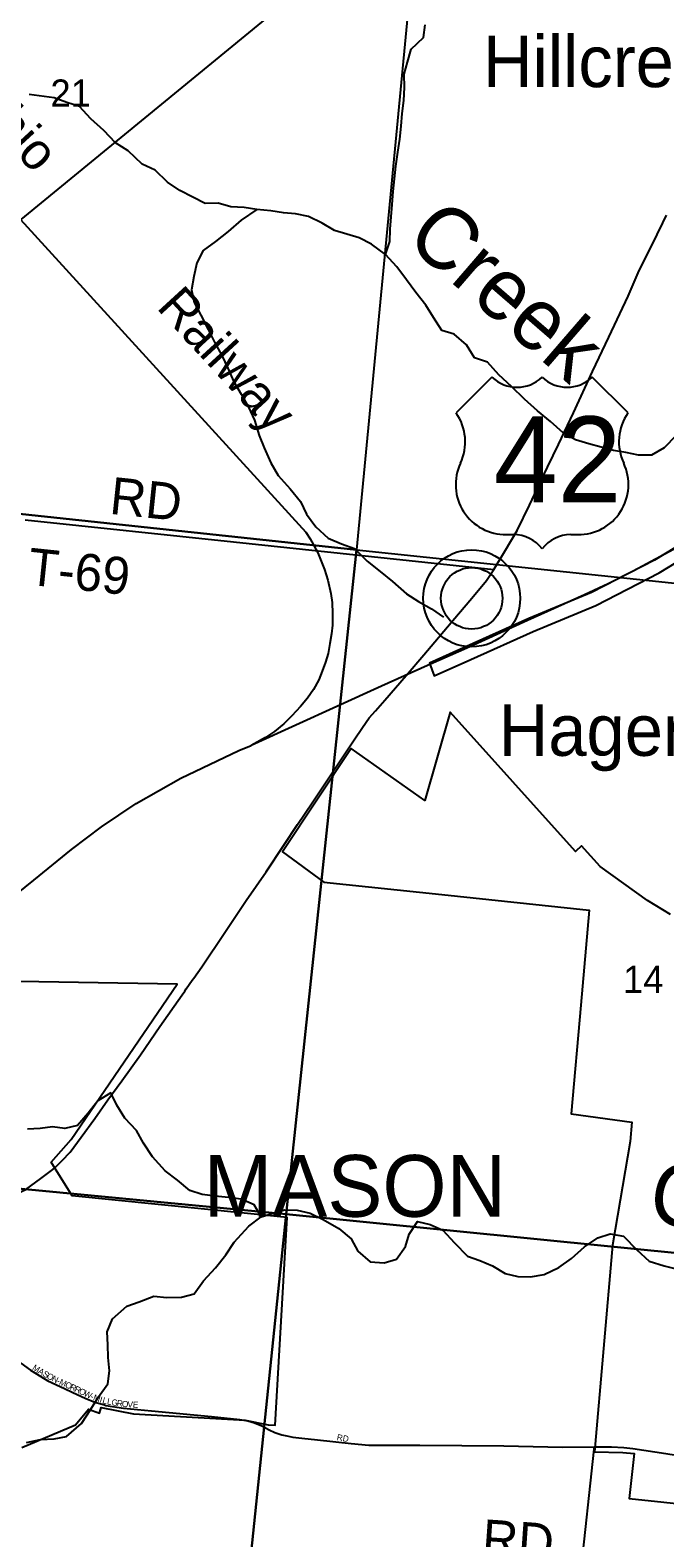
# Model space of a CAD drawing. Extents: x 0 to 34, y -4 to 22.
# Drawn here: x 3.221 to 3.906, y 17.807 to 19.435 of the extents above; entities that cross this region are included whole.
import ezdxf

# ---------------------------------------------------------------- set-up
doc = ezdxf.new("R2010")
doc.units = 0
for name, color, linetype in [('GM_X_City_Street', 7, 'Continuous'), ('GM_X_City_Street_Text', 7, 'Continuous'), ('GM_X_Corporation', 7, 'Continuous'), ('GM_X_Corporation_Text', 7, 'Continuous'), ('GM_X_Minor_River', 7, 'Continuous'), ('GM_X_Minor_River_Text', 7, 'Continuous'), ('GM_X_Rail_Line', 7, 'Continuous'), ('GM_X_Rail_Line_Text', 7, 'Continuous'), ('GM_X_Section', 7, 'Continuous'), ('GM_X_Section_Text', 7, 'Continuous'), ('GM_X_Township', 7, 'Continuous'), ('GM_X_Township_Road', 7, 'Continuous'), ('GM_X_Township_Road_Text', 7, 'Continuous'), ('GM_X_Unincorporated', 7, 'Continuous'), ('GM_X_Unincorporated_Text', 7, 'Continuous'), ('GM_X_US_Route', 7, 'Continuous'), ('GM_X_US_Shield', 7, 'Continuous')]:
    doc.layers.add(name, color=color, linetype=linetype)

msp = doc.modelspace()

# ---------------------------------------------------------------- linework, layer by layer
at = {"layer": 'GM_X_City_Street'}
for points in [[(3.1444, 18.099), (3.154, 18.0813), (3.1694, 18.0562), (3.1962, 18.0126), (3.203, 18.0035), (3.2105, 17.9954), (3.2209, 17.9876), (3.2399, 17.9764), (3.2576, 17.9678), (3.2666, 17.9636), (3.2799, 17.9575), (3.2905, 17.9533), (3.301, 17.9502)], [(3.301, 17.9502), (3.3025, 17.9497), (3.3215, 17.9468), (3.3518, 17.944), (3.4165, 17.9377), (3.4471, 17.9346), (3.4559, 17.9332), (3.463, 17.931), (3.4708, 17.9278), (3.479, 17.9233), (3.4849, 17.9206), (3.4926, 17.9179), (3.4979, 17.9167), (3.5045, 17.9154), (3.5143, 17.9143)], [(3.5143, 17.9143), (3.5311, 17.9124), (3.5675, 17.9086), (3.5866, 17.9069), (3.6038, 17.9066), (3.6417, 17.9067), (3.7324, 17.9059), (3.7958, 17.9046), (3.8299, 17.9049), (3.8299, 17.9049)], [(3.8299, 17.9049), (3.8487, 17.9049), (3.8622, 17.9042), (3.8719, 17.9031), (3.9076, 17.8979), (3.9987, 17.883), (4.0726, 17.8715), (4.104, 17.8664), (4.1109, 17.8647), (4.1179, 17.862), (4.124, 17.858), (4.1307, 17.8527), (4.1395, 17.8457), (4.1504, 17.8379), (4.1596, 17.8321), (4.1705, 17.8269), (4.1795, 17.8221)]]:
    msp.add_lwpolyline(points, dxfattribs=at)
at = {"layer": 'GM_X_Corporation'}
for points in [[(3.9647, 18.9048), (3.8951, 18.8626), (3.827, 18.8277), (3.7595, 18.7996), (3.6922, 18.7691), (3.652, 18.7514), (3.657, 18.7376), (3.6968, 18.7551), (3.764, 18.7856), (3.8317, 18.8137), (3.9003, 18.8489), (3.97, 18.8912)], [(3.9124, 18.4798), (3.8877, 18.495), (3.8365, 18.5316), (3.8164, 18.5539), (3.8099, 18.5479), (3.6745, 18.6984), (3.6472, 18.603), (3.5676, 18.6591), (3.4934, 18.5474), (3.5381, 18.5149), (3.6656, 18.5014), (3.8245, 18.4847), (3.8155, 18.3819), (3.8052, 18.2647), (3.8706, 18.2555), (3.8688, 18.2348), (3.85, 18.1229), (3.8304, 17.8994), (3.8609, 17.899), (3.8731, 17.8978), (3.8678, 17.849), (3.9427, 17.8412)], [(3.2116, 17.9044), (3.2697, 17.9288), (3.2835, 17.9456), (3.2954, 17.9412), (3.2974, 17.9476), (3.3323, 17.9406), (3.4529, 17.9336), (3.4777, 17.9287), (3.4854, 17.9282), (3.4984, 18.1525), (3.2659, 18.176), (3.2432, 18.2125), (3.2648, 18.2368), (3.3793, 18.4047), (3.1873, 18.408)]]:
    msp.add_lwpolyline(points, dxfattribs=at)
at = {"layer": 'GM_X_Minor_River'}
for points in [[(3.6044, 19.1928), (3.6092, 19.2065), (3.6095, 19.2199), (3.6108, 19.2333), (3.6119, 19.2466), (3.613, 19.2606), (3.6143, 19.2745), (3.6159, 19.2881), (3.618, 19.3031), (3.6199, 19.3173), (3.6215, 19.3312), (3.6226, 19.3449), (3.6245, 19.3588), (3.625, 19.373), (3.6247, 19.3872), (3.6282, 19.4005), (3.6322, 19.4145), (3.6456, 19.427), (3.6474, 19.4407)], [(3.9186, 18.9972), (3.9056, 18.9838), (3.8919, 18.9758), (3.8781, 18.9758), (3.8642, 18.9787), (3.8508, 18.9811), (3.8375, 18.9846), (3.8241, 18.9883), (3.81, 18.9924), (3.7966, 19.0001), (3.7828, 19.0124), (3.7689, 19.0239), (3.7547, 19.0365), (3.7408, 19.0499), (3.7272, 19.0625), (3.7149, 19.0764), (3.7008, 19.0812), (3.6922, 19.0949), (3.6786, 19.1067), (3.6653, 19.1107), (3.6565, 19.1246), (3.6482, 19.138), (3.6375, 19.1516), (3.6274, 19.1653), (3.6167, 19.1792), (3.6044, 19.1928), (3.5895, 19.2038), (3.5761, 19.2105), (3.5494, 19.2185), (3.5361, 19.2266), (3.5214, 19.2335), (3.5075, 19.2367), (3.4942, 19.2375), (3.4805, 19.2397), (3.4656, 19.2413), (3.4517, 19.2434), (3.4376, 19.244), (3.4239, 19.248), (3.4098, 19.2477), (3.3964, 19.2544), (3.3823, 19.2619), (3.3689, 19.2707), (3.3556, 19.2836), (3.3417, 19.2903), (3.3265, 19.3047), (3.3129, 19.3133), (3.3003, 19.3267), (3.2862, 19.339), (3.2739, 19.3524), (3.2603, 19.3569), (3.2464, 19.3617), (3.2197, 19.3655)], [(3.4656, 19.2413), (3.4485, 19.2298), (3.4344, 19.2175), (3.421, 19.2068), (3.4074, 19.1969), (3.4007, 19.1835), (3.3975, 19.1688), (3.3951, 19.1543), (3.3978, 19.1409), (3.4052, 19.127), (3.413, 19.1117), (3.4199, 19.0981), (3.4277, 19.0836), (3.4343, 19.07), (3.4405, 19.0558), (3.4485, 19.0419), (3.4565, 19.0277), (3.4632, 19.0138), (3.468, 18.9972), (3.4733, 18.9838), (3.4808, 18.9675), (3.4885, 18.9538), (3.5016, 18.9394), (3.5128, 18.9257), (3.5192, 18.9123), (3.5294, 18.8984), (3.5427, 18.8864), (3.5571, 18.8802), (3.571, 18.8751), (3.5846, 18.8615), (3.5988, 18.8502), (3.6121, 18.8393), (3.6271, 18.8262), (3.6404, 18.8179), (3.6543, 18.8098), (3.6671, 18.801)], [(3.4703, 18.1533), (3.4628, 18.1664), (3.4487, 18.1726), (3.4348, 18.1742), (3.4207, 18.1758), (3.4065, 18.1776), (3.3932, 18.1819), (3.3798, 18.1929), (3.3665, 18.2031), (3.3528, 18.2181), (3.3432, 18.2328), (3.3355, 18.2464), (3.3229, 18.2598), (3.3144, 18.274), (3.3077, 18.2874), (3.2939, 18.2785), (3.2834, 18.2652), (3.2717, 18.2518), (3.2581, 18.2486), (3.2447, 18.2504), (3.2314, 18.2488), (3.2178, 18.248)], [(3.3048, 18.0013), (3.3045, 18.015), (3.304, 18.0291), (3.3096, 18.0432), (3.3251, 18.0569), (3.3384, 18.0616), (3.3544, 18.0676), (3.3683, 18.0663), (3.3841, 18.0665), (3.398, 18.0702), (3.4081, 18.0842), (3.4209, 18.0981), (3.4319, 18.1123), (3.4409, 18.126), (3.457, 18.1434), (3.4703, 18.1533), (3.4954, 18.161), (3.5093, 18.1605), (3.5232, 18.1573), (3.5373, 18.1506), (3.5541, 18.1407), (3.5675, 18.1297), (3.5747, 18.1163), (3.5881, 18.1046), (3.603, 18.1038), (3.6166, 18.1078), (3.6262, 18.1212), (3.6302, 18.1348), (3.6393, 18.1482), (3.6527, 18.1452), (3.6665, 18.1391), (3.6791, 18.1254), (3.6932, 18.1107), (3.7066, 18.1062), (3.7202, 18.1003), (3.7338, 18.092), (3.7474, 18.089), (3.7611, 18.0885), (3.776, 18.0912), (3.7918, 18.0987), (3.8054, 18.1083), (3.8195, 18.1209), (3.8339, 18.1308), (3.8473, 18.1351), (3.8617, 18.1324), (3.8761, 18.1177), (3.8895, 18.1054), (3.9055, 18.1003), (3.9202, 18.0968)], [(3.2168, 17.9098), (3.2318, 17.913), (3.2465, 17.9135), (3.2598, 17.9162), (3.2762, 17.9301), (3.2861, 17.9456), (3.2944, 17.959), (3.3045, 17.9731), (3.3065, 17.9872), (3.3048, 18.0013)]]:
    msp.add_lwpolyline(points, dxfattribs=at)
at = {"layer": 'GM_X_Rail_Line'}
for points in [[(3.1834, 19.2594), (3.5184, 18.8927)], [(3.5184, 18.8927), (3.523, 18.8855), (3.5269, 18.8789), (3.5313, 18.8704), (3.5352, 18.8613), (3.5385, 18.8525), (3.5421, 18.841), (3.5455, 18.8265), (3.547, 18.8168), (3.5473, 18.8049), (3.5472, 18.7923), (3.5462, 18.7828), (3.5445, 18.7724), (3.5425, 18.7618), (3.5396, 18.7522), (3.5362, 18.7426), (3.5324, 18.7334), (3.5269, 18.7229), (3.5202, 18.7135), (3.5129, 18.7045), (3.5034, 18.6944), (3.4948, 18.6859), (3.4846, 18.6775), (3.475, 18.6709), (3.4593, 18.6625)], [(3.9204, 18.8765), (3.873, 18.851), (3.8451, 18.8368), (3.8195, 18.8251), (3.758, 18.7973), (3.6957, 18.769), (3.65, 18.7487)], [(3.65, 18.7487), (3.6003, 18.7264), (3.4593, 18.6625)], [(2.1, 17.6084), (2.4728, 17.9094), (2.86, 18.223), (2.9616, 18.3049), (3.2245, 18.5171), (3.2653, 18.55), (3.2976, 18.5746), (3.3352, 18.5997), (3.3833, 18.6272), (3.4462, 18.657), (3.4593, 18.6625)]]:
    msp.add_lwpolyline(points, dxfattribs=at)
at = {"layer": 'GM_X_Section'}
for points in [[(2.9432, 19.6541), (3.6409, 19.5822), (3.5731, 18.8738), (2.8648, 18.9493)], [(3.9436, 19.5526), (3.6409, 19.5822), (3.5731, 18.8738), (4.2851, 18.7991), (4.3447, 19.3921), (3.9436, 19.3921)], [(2.8648, 18.9493), (3.5731, 18.8738), (3.4973, 18.1562), (2.7895, 18.224)], [(3.5731, 18.8738), (4.2851, 18.7991), (4.2059, 18.0856), (3.4973, 18.1562)], [(2.7895, 18.224), (3.4973, 18.1562), (3.4232, 17.4395), (2.7259, 17.5048), (2.7546, 18.0143)], [(3.4973, 18.1562), (4.2059, 18.0856), (4.1349, 17.3684), (3.4418, 17.4375), (3.4232, 17.4395)]]:
    msp.add_lwpolyline(points, close=True, dxfattribs=at)
at = {"layer": 'GM_X_Township'}
msp.add_lwpolyline([(3.6368, 19.5801), (2.8642, 18.9467)], dxfattribs=at)
at = {"layer": 'GM_X_Township_Road'}
for points in [[(3.2153, 18.9061), (3.4403, 18.8822)], [(3.4403, 18.8822), (3.4403, 18.8822), (3.7215, 18.8524)], [(3.8299, 17.9049), (3.8297, 17.9023), (3.8149, 17.7658)]]:
    msp.add_lwpolyline(points, dxfattribs=at)
at = {"layer": 'GM_X_Unincorporated'}
for radius in [0.0524, 0.0332]:
    msp.add_circle((3.6977, 18.8213), radius, dxfattribs=at)
at = {"layer": 'GM_X_US_Route'}
for points in [[(3.3973, 18.411), (3.406, 18.4235), (3.4308, 18.4605), (3.454, 18.4949), (3.4755, 18.5261), (3.4947, 18.5547), (3.5095, 18.577), (3.5252, 18.6006), (3.5374, 18.6187), (3.5533, 18.6425), (3.5707, 18.6685), (3.5796, 18.6819), (3.5871, 18.6924), (3.5937, 18.6999), (3.6039, 18.7114), (3.6269, 18.7378), (3.6459, 18.7602), (3.662, 18.779), (3.6775, 18.7973), (3.6977, 18.8213), (3.7137, 18.8406), (3.7215, 18.8524), (3.7344, 18.8734), (3.7468, 18.8947), (3.7601, 18.9219), (3.7738, 18.9509), (3.7914, 18.9876), (3.8076, 19.0216), (3.8284, 19.0662), (3.8458, 19.1034), (3.8666, 19.1478), (3.8788, 19.1752), (3.8919, 19.2018), (3.9041, 19.2269), (3.9083, 19.2351)], [(3.248, 18.2069), (3.2552, 18.2142), (3.2637, 18.2231), (3.2759, 18.2393), (3.2904, 18.2595), (3.3044, 18.2796), (3.3196, 18.3001), (3.3399, 18.3284), (3.3609, 18.359), (3.3848, 18.3931), (3.3877, 18.3972), (3.3893, 18.3995)], [(3.3893, 18.3995), (3.3958, 18.4089), (3.3973, 18.411)], [(2.7568, 17.9519), (2.7644, 17.959), (2.7709, 17.9629), (2.7806, 17.9669), (2.7868, 17.9706), (2.7988, 17.9778), (2.8269, 17.9946), (3.0117, 18.0996), (3.0292, 18.108), (3.0369, 18.1106), (3.0495, 18.1156), (3.1303, 18.1459), (3.1476, 18.1524), (3.1664, 18.1596), (3.1821, 18.165), (3.1933, 18.1706), (3.204, 18.1775), (3.2161, 18.1827), (3.2322, 18.1946), (3.245, 18.2044), (3.2472, 18.2062), (3.248, 18.2069)]]:
    msp.add_lwpolyline(points, dxfattribs=at)
at = {"layer": 'GM_X_US_Shield'}
for p, q in [((3.7196, 19.0603), (3.681, 19.0216)), ((3.8666, 19.0216), (3.8279, 19.0603)), ((3.7351, 18.8901), (3.7428, 18.8901)), ((3.8047, 18.8901), (3.8124, 18.8901))]:
    msp.add_line(p, q, dxfattribs=at)
for centre, radius, start, end in [((3.7467, 19.0879), 0.0387, 225.573, 314.427), ((3.8008, 19.0879), 0.0387, 225.573, 314.427), ((3.6366, 18.9905), 0.0541, 334.5471, 35.0009), ((3.9109, 18.9905), 0.0541, 144.9991, 205.4529), ((3.7345, 18.9442), 0.0541, 154.8319, 270.6383), ((3.813, 18.9442), 0.0541, 269.3617, 25.1681), ((3.7428, 18.8514), 0.0387, 36.8699, 90), ((3.8047, 18.8514), 0.0387, 90, 143.1301)]:
    msp.add_arc(centre, radius, start, end, dxfattribs=at)

# ---------------------------------------------------------------- texts
at = {"layer": 'GM_X_City_Street_Text'}
for s, rotation, p in [('M', 327.4213, (3.2223, 17.9887)), ('A', 329.3964, (3.2284, 17.9848)), ('S', 329.4014, (3.2335, 17.9818)), ('O', 331.9343, (3.2378, 17.9793)), ('N', 334.9869, (3.2433, 17.9763)), ('-', 335.0647, (3.2487, 17.9739)), ('M', 335.0987, (3.2513, 17.9726)), ('O', 335.0874, (3.2577, 17.9697)), ('R', 335.0858, (3.263, 17.9672)), ('R', 335.0858, (3.2678, 17.965)), ('O', 335.1081, (3.2726, 17.9627)), ('W', 335.0816, (3.2779, 17.9603)), ('M', 339.9402, (3.2881, 17.9556)), ('-', 335.1068, (3.2849, 17.957)), ('I', 344.206, (3.2952, 17.953)), ('L', 345.3449, (3.2982, 17.9522)), ('L', 349.8117, (3.3033, 17.9509)), ('G', 351.1365, (3.3081, 17.95)), ('R', 351.1932, (3.3139, 17.9491)), ('O', 354.417, (3.3195, 17.9482)), ('V', 356.4689, (3.3256, 17.9476)), ('E', 356.5561, (3.3314, 17.9473)), ('RD', 351.0327, (3.5516, 17.9121))]:
    msp.add_text(s, height=0.00667, rotation=rotation, dxfattribs=at).set_placement(p)
at = {"layer": 'GM_X_Corporation_Text'}
msp.add_text('MASON', height=0.06667, rotation=0, dxfattribs=at).set_placement((3.408, 18.1534))
at = {"layer": 'GM_X_Minor_River_Text'}
for rotation, p in [(319.1428, (3.624, 19.2068)), (349.4788, (3.8862, 18.1494))]:
    msp.add_text('Creek', height=0.06666, rotation=rotation, dxfattribs=at).set_placement(p)
at = {"layer": 'GM_X_Rail_Line_Text'}
for s, rotation, p in [('Ohio', 312.6325, (3.1493, 19.3614)), ('Railway', 312.4821, (3.3562, 19.135))]:
    msp.add_text(s, height=0.03975, rotation=rotation, dxfattribs=at).set_placement(p)
at = {"layer": 'GM_X_Section_Text'}
for s, p in [('21', (3.2425, 19.3522)), ('14', (3.8612, 18.3951))]:
    msp.add_text(s, height=0.02944, rotation=0, dxfattribs=at).set_placement(p)
at = {"layer": 'GM_X_Township_Road_Text'}
for s, rotation, p in [('RD', 354.0424, (3.3055, 18.9127)), ('T-69', 354.01, (3.2168, 18.8362)), ('RD', 356.0551, (3.708, 17.7869))]:
    msp.add_text(s, height=0.04, rotation=rotation, dxfattribs=at).set_placement(p)
at = {"layer": 'GM_X_Unincorporated_Text'}
for s, p in [('Hillcrest', (3.7098, 19.3734)), ('Hageman', (3.7268, 18.6512))]:
    msp.add_text(s, height=0.05556, rotation=0, dxfattribs=at).set_placement(p)
at = {"layer": 'GM_X_US_Shield'}
msp.add_text('42', height=0.09281, dxfattribs=at).set_placement((3.7215, 18.9249))

doc.saveas('drawing.dxf')
